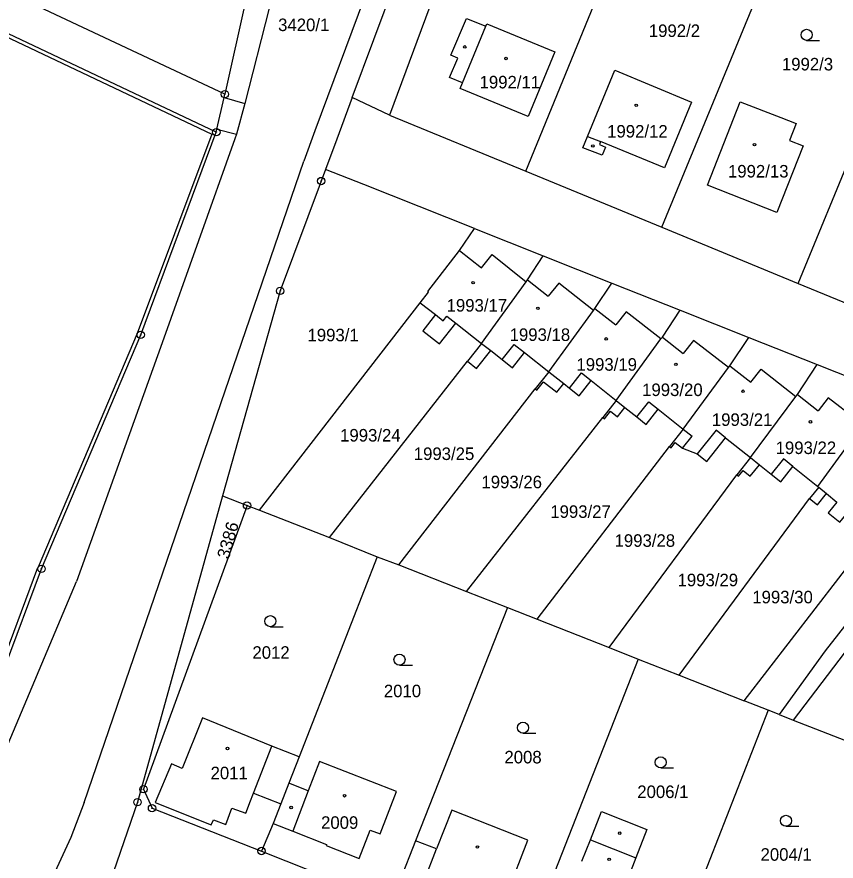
# Model space of a CAD drawing. Extents: x -733394 to -722299, y -1082822 to -1075049.
# Drawn here: x -729266.4 to -729155.2, y -1079059.9 to -1078945.4 of the extents above; entities that cross this region are included whole.
import ezdxf

# ---------------------------------------------------------------- set-up
doc = ezdxf.new("R2010")
doc.units = 0
for name, color, linetype in [('Hranice parcel', 7, 'Continuous'), ('Parcelní čísla', 7, 'Continuous'), ('Vnitřní kresba', 7, 'Continuous'), ('Značky bodu BP', 7, 'Continuous'), ('Značky budov', 7, 'Continuous'), ('Značky kultur', 7, 'Continuous')]:
    doc.layers.add(name, color=color, linetype=linetype)

msp = doc.modelspace()

# ---------------------------------------------------------------- linework, layer by layer
at = {"layer": 'Hranice parcel'}
for p, q in [((-729201.96, -1078921.2), (-729215.84, -1078958.71)), ((-729178.85, -1078973.91), (-729163.69, -1078937.08)), ((-729160.35, -1078981.52), (-729145.09, -1078944.45)), ((-729215.84, -1078958.71), (-729220.9, -1078956.31)), ((-729215.84, -1078958.71), (-729197.34, -1078966.31)), ((-729197.34, -1078966.31), (-729178.85, -1078973.91)), ((-729204.31, -1078974.07), (-729194.96, -1078977.78)), ((-729178.85, -1078973.91), (-729160.35, -1078981.52)), ((-729194.96, -1078977.78), (-729185.66, -1078981.47)), ((-729185.66, -1078981.47), (-729176.36, -1078985.16)), ((-729160.35, -1078981.52), (-729141.85, -1078989.12)), ((-729233.47, -1079012.29), (-729211.66, -1078984.17)), ((-729176.36, -1078985.16), (-729167.06, -1078988.85)), ((-729167.06, -1078988.85), (-729157.76, -1078992.54)), ((-729203.33, -1078989.66), (-729205.26, -1078992.08)), ((-729223.98, -1079016.02), (-729205.26, -1078992.08)), ((-729157.76, -1078992.54), (-729148.46, -1078996.23)), ((-729194.2, -1078993.5), (-729196.06, -1078995.82)), ((-729214.58, -1079019.72), (-729196.06, -1078995.82)), ((-729185.05, -1078997.41), (-729186.88, -1078999.71)), ((-729205.37, -1079023.34), (-729186.88, -1078999.71)), ((-729175.96, -1079001.29), (-729177.82, -1079003.64)), ((-729195.78, -1079027.1), (-729177.82, -1079003.64)), ((-729132.78, -1079003.61), (-729161, -1079040.78)), ((-729166.8, -1079005.17), (-729168.67, -1079007.51)), ((-729186.01, -1079030.94), (-729168.67, -1079007.51)), ((-729238.53, -1079010.34), (-729235.18, -1079011.66)), ((-729176.51, -1079034.67), (-729158.79, -1079010.69)), ((-729235.18, -1079011.66), (-729233.47, -1079012.29)), ((-729233.47, -1079012.29), (-729223.98, -1079016.02)), ((-729223.98, -1079016.02), (-729217.52, -1079018.62)), ((-729217.52, -1079018.62), (-729228.1, -1079045.79)), ((-729217.52, -1079018.62), (-729214.58, -1079019.72)), ((-729214.58, -1079019.72), (-729205.37, -1079023.34)), ((-729205.37, -1079023.34), (-729199.79, -1079025.52)), ((-729199.79, -1079025.52), (-729212.32, -1079057.15)), ((-729199.79, -1079025.52), (-729195.78, -1079027.1)), ((-729195.78, -1079027.1), (-729186.01, -1079030.94)), ((-729186.01, -1079030.94), (-729182.08, -1079032.51)), ((-729182.08, -1079032.51), (-729197.78, -1079072.5)), ((-729182.08, -1079032.51), (-729176.51, -1079034.67)), ((-729176.51, -1079034.67), (-729167.67, -1079038.15)), ((-729164.41, -1079039.43), (-729167.67, -1079038.15)), ((-729164.41, -1079039.43), (-729180.04, -1079079.46)), ((-729162.93, -1079040.02), (-729164.41, -1079039.43)), ((-729162.93, -1079040.02), (-729161, -1079040.78)), ((-729161, -1079040.78), (-729148.93, -1079045.54)), ((-729228.1, -1079045.79), (-729229.5, -1079049.34)), ((-729229.5, -1079049.34), (-729230.59, -1079052.17)), ((-729230.59, -1079052.17), (-729231.65, -1079054.83)), ((-729231.65, -1079054.83), (-729233.22, -1079058.55)), ((-729212.32, -1079057.15), (-729214.49, -1079062.74)), ((-729233.22, -1079058.55), (-729215.54, -1079065.58))]:
    msp.add_line(p, q, dxfattribs=at)
for points in [[(-729238.2, -1078955.85), (-729328.75, -1078913.3), (-729456.76, -1078847.12), (-729553.08, -1078802.03), (-729626.47, -1078764.98)], [(-729239.35, -1078960.99), (-729330.79, -1078917.7), (-729447.06, -1078856.73)], [(-729220.9, -1078956.31), (-729215.01, -1078940.49), (-729211.11, -1078930.12), (-729210.08, -1078927.39), (-729206.95, -1078919.08), (-729190.49, -1078874.53)], [(-729197.34, -1078966.31), (-729185.34, -1078936.99), (-729182.46, -1078929.96), (-729182.31, -1078929.59)], [(-729231.8, -1078933.28), (-729235.33, -1078943.01), (-729238.2, -1078955.85)], [(-729193.39, -1078950.1), (-729197, -1078958.88), (-729206.25, -1078955.08), (-729205.93, -1078954.29), (-729207.68, -1078953.57), (-729206.57, -1078950.95), (-729207.49, -1078950.56), (-729205.36, -1078945.56), (-729202.77, -1078946.62), (-729202.64, -1078946.3), (-729193.39, -1078950.1)], [(-729174.84, -1078956.91), (-729178.49, -1078965.82), (-729187.17, -1078962.27), (-729187.34, -1078962.68), (-729186.51, -1078963.02), (-729186.96, -1078964.13), (-729189.57, -1078963.12), (-729188.94, -1078961.6), (-729185.26, -1078952.59), (-729174.84, -1078956.91)], [(-729239.35, -1078960.99), (-729239.26, -1078960.57), (-729238.3, -1078956.3), (-729238.2, -1078955.85)], [(-729220.9, -1078956.31), (-729223, -1078961.93), (-729224.54, -1078966.06)], [(-729160.61, -1078959.84), (-729161.52, -1078962.14), (-729159.68, -1078962.86), (-729163.24, -1078971.9), (-729172.64, -1078968.21), (-729168.21, -1078956.9), (-729162.71, -1078959.02), (-729160.61, -1078959.84)], [(-729273.19, -1079047.21), (-729263.1, -1079020.25), (-729249.62, -1078988.51), (-729239.35, -1078960.99)], [(-729224.54, -1078966.06), (-729225.12, -1078967.63), (-729230.67, -1078982.54), (-729238.53, -1079010.34)], [(-729204.31, -1078974.07), (-729219.31, -1078968.09), (-729224.54, -1078966.06)], [(-729211.66, -1078984.17), (-729210.53, -1078982.69), (-729210.65, -1078982.6), (-729206.34, -1078977.06), (-729204.31, -1078974.07)], [(-729203.33, -1078989.66), (-729197.27, -1078981.29), (-729197.08, -1078981.06), (-729194.96, -1078977.78)], [(-729194.2, -1078993.5), (-729188.15, -1078985.19), (-729187.96, -1078984.95), (-729185.66, -1078981.47)], [(-729211.66, -1078984.17), (-729209.61, -1078985.75), (-729211.32, -1078987.94), (-729209.03, -1078989.72), (-729206.85, -1078986.93), (-729203.33, -1078989.66)], [(-729185.05, -1078997.41), (-729178.97, -1078989.05), (-729178.78, -1078988.82), (-729176.36, -1078985.16)], [(-729175.96, -1079001.29), (-729169.81, -1078992.94), (-729169.63, -1078992.7), (-729167.06, -1078988.85)], [(-729205.26, -1078992.08), (-729204, -1078993.06), (-729202.09, -1078990.64), (-729200.53, -1078991.87), (-729199.13, -1078992.98), (-729197.49, -1078990.91), (-729194.2, -1078993.5)], [(-729166.8, -1079005.17), (-729160.64, -1078996.86), (-729160.45, -1078996.62), (-729157.76, -1078992.54)], [(-729196.06, -1078995.82), (-729195.83, -1078996.01), (-729194.91, -1078994.86), (-729193.11, -1078996.29), (-729192.17, -1078995.12), (-729191.4, -1078995.74), (-729190.1, -1078996.77), (-729188.46, -1078994.7), (-729185.05, -1078997.41)], [(-729157.67, -1079009.07), (-729151.55, -1079000.73), (-729151.37, -1079000.49), (-729148.46, -1078996.23)], [(-729186.88, -1078999.71), (-729186.65, -1078999.9), (-729185.84, -1078998.88), (-729184.87, -1078999.65), (-729183.86, -1078998.37), (-729182.26, -1078999.64), (-729180.98, -1079000.66), (-729179.34, -1078998.6), (-729175.96, -1079001.29)], [(-729177.82, -1079003.64), (-729177.59, -1079003.83), (-729177.03, -1079003.13), (-729176.05, -1079003.9), (-729174.04, -1079004.66), (-729172.75, -1079005.68), (-729170.21, -1079002.47), (-729166.8, -1079005.17)], [(-729135.58, -1079002.46), (-729137.57, -1079006.4), (-729153.06, -1079026.79), (-729156.69, -1079031.4), (-729162.93, -1079040.02)], [(-729168.67, -1079007.51), (-729168.43, -1079007.69), (-729167.81, -1079006.92), (-729166.84, -1079007.69), (-729165.59, -1079006.13), (-729164, -1079007.41), (-729162.71, -1079008.44), (-729161.06, -1079006.37), (-729157.67, -1079009.07)], [(-729157.67, -1079009.07), (-729157.55, -1079009.17), (-729158.79, -1079010.69)], [(-729158.79, -1079010.69), (-729157.73, -1079011.56), (-729156.49, -1079010.04), (-729155.08, -1079011.19), (-729156.26, -1079012.64), (-729154.7, -1079013.92), (-729151.84, -1079010.42), (-729148.48, -1079013.16)], [(-729238.53, -1079010.34), (-729250.05, -1079051.93), (-729253.33, -1079061.39)], [(-729235.18, -1079011.66), (-729249.25, -1079050.17), (-729248.08, -1079052.74), (-729233.22, -1079058.55)], [(-729167.67, -1079038.15), (-729148.41, -1079013.22), (-729148.48, -1079013.16)], [(-729228.1, -1079045.79), (-729231.83, -1079044.34), (-729241.25, -1079040.5), (-729243.98, -1079047.37), (-729245.45, -1079046.74), (-729247.66, -1079051.97), (-729240.06, -1079055), (-729239.75, -1079054.3), (-729238.07, -1079054.97), (-729237.24, -1079052.72), (-729235.35, -1079053.43), (-729235.26, -1079053.19), (-729234.79, -1079051.98), (-729234.3, -1079050.72), (-729230.59, -1079052.17)], [(-729231.65, -1079054.83), (-729228.98, -1079055.86), (-729224.39, -1079057.65), (-729224.45, -1079057.8), (-729219.95, -1079059.56), (-729218.47, -1079055.74), (-729217.11, -1079056.21), (-729214.88, -1079050.47), (-729225.32, -1079046.41), (-729226.86, -1079050.39), (-729229.5, -1079049.34)], [(-729214.49, -1079062.74), (-729211.29, -1079063.98), (-729210.83, -1079062.79), (-729206.55, -1079064.48), (-729206.66, -1079064.77), (-729202.17, -1079066.54), (-729201.08, -1079063.73), (-729199.8, -1079064.22), (-729197.03, -1079057.08), (-729207.39, -1079053), (-729209.44, -1079058.27), (-729212.32, -1079057.15)], [(-729189.72, -1079059.95), (-729188.54, -1079057.05), (-729187.04, -1079053.18), (-729180.9, -1079055.61), (-729182.4, -1079059.47), (-729183.54, -1079062.41)]]:
    msp.add_lwpolyline(points, dxfattribs=at)
at = {"layer": 'Vnitřní kresba'}
for p, q in [((-729331, -1078918.15), (-729239.98, -1078961.25)), ((-729214.36, -1078929.52), (-729225.98, -1078960.83)), ((-729232.19, -1078944.15), (-729235.48, -1078957.13)), ((-729205.93, -1078954.29), (-729202.77, -1078946.62)), ((-729238.3, -1078956.3), (-729235.48, -1078957.13)), ((-729235.48, -1078957.13), (-729236.61, -1078961.26)), ((-729239.26, -1078960.57), (-729236.61, -1078961.26)), ((-729225.98, -1078960.83), (-729227.47, -1078964.92)), ((-729239.98, -1078961.25), (-729250.09, -1078988.34)), ((-729236.83, -1078961.91), (-729246.7, -1078989.58)), ((-729236.61, -1078961.26), (-729236.83, -1078961.91)), ((-729188.94, -1078961.6), (-729187.17, -1078962.27)), ((-729257.31, -1079051.98), (-729227.47, -1078964.92)), ((-729206.34, -1078977.06), (-729203.36, -1078979.43)), ((-729203.36, -1078979.43), (-729201.91, -1078977.6)), ((-729201.91, -1078977.6), (-729197.27, -1078981.29)), ((-729197.08, -1078981.06), (-729194.28, -1078983.27)), ((-729192.86, -1078981.47), (-729194.28, -1078983.27)), ((-729188.15, -1078985.19), (-729192.86, -1078981.47)), ((-729187.96, -1078984.95), (-729185.11, -1078987.16)), ((-729209.61, -1078985.75), (-729208.55, -1078986.58)), ((-729208.55, -1078986.58), (-729208.07, -1078985.97)), ((-729208.07, -1078985.97), (-729206.85, -1078986.93)), ((-729183.72, -1078985.37), (-729185.11, -1078987.16)), ((-729178.97, -1078989.05), (-729183.72, -1078985.37)), ((-729250.08, -1078988.31), (-729263.56, -1079020.05)), ((-729178.78, -1078988.82), (-729175.94, -1078991.03)), ((-729174.55, -1078989.25), (-729175.94, -1078991.03)), ((-729169.81, -1078992.94), (-729174.55, -1078989.25)), ((-729246.7, -1078989.58), (-729258.35, -1079021.98)), ((-729203.33, -1078989.66), (-729202.09, -1078990.64)), ((-729200.53, -1078991.87), (-729198.9, -1078989.8)), ((-729198.9, -1078989.8), (-729197.49, -1078990.91)), ((-729169.63, -1078992.7), (-729166.78, -1078994.93)), ((-729194.2, -1078993.5), (-729192.17, -1078995.12)), ((-729191.4, -1078995.74), (-729189.75, -1078993.67)), ((-729189.75, -1078993.67), (-729188.46, -1078994.7)), ((-729166.78, -1078994.93), (-729165.38, -1078993.14)), ((-729165.38, -1078993.14), (-729160.64, -1078996.86)), ((-729185.05, -1078997.41), (-729183.86, -1078998.37)), ((-729160.45, -1078996.62), (-729157.63, -1078998.82)), ((-729156.26, -1078997.06), (-729157.63, -1078998.82)), ((-729151.55, -1079000.73), (-729156.26, -1078997.06)), ((-729182.26, -1078999.64), (-729180.63, -1078997.58)), ((-729180.63, -1078997.58), (-729179.34, -1078998.6)), ((-729175.96, -1079001.29), (-729174.75, -1079002.25)), ((-729171.5, -1079001.45), (-729174.04, -1079004.66)), ((-729170.21, -1079002.47), (-729171.5, -1079001.45)), ((-729176.05, -1079003.9), (-729174.75, -1079002.25)), ((-729166.8, -1079005.17), (-729165.59, -1079006.13)), ((-729162.35, -1079005.34), (-729164, -1079007.41)), ((-729161.06, -1079006.37), (-729162.35, -1079005.34)), ((-729157.55, -1079009.17), (-729156.49, -1079010.04)), ((-729273.66, -1079047.03), (-729263.57, -1079020.07)), ((-729270.69, -1079051.22), (-729258.35, -1079021.98)), ((-729234.3, -1079050.72), (-729231.83, -1079044.34)), ((-729226.86, -1079050.39), (-729228.98, -1079055.86)), ((-729257.31, -1079051.98), (-729259.11, -1079056.73)), ((-729259.11, -1079056.73), (-729267.81, -1079075.44)), ((-729188.54, -1079057.05), (-729182.4, -1079059.47)), ((-729211.14, -1079062.66), (-729209.44, -1079058.27))]:
    msp.add_line(p, q, dxfattribs=at)
at = {"layer": 'Značky bodu BP'}
for centre, radius in [((-729238.2, -1078955.85), 0.5), ((-729238.2, -1078955.85), 0.0303), ((-729239.35, -1078960.99), 0.5), ((-729239.35, -1078960.99), 0.0303), ((-729225.12, -1078967.63), 0.5), ((-729225.12, -1078967.63), 0.0303), ((-729230.67, -1078982.54), 0.5), ((-729230.67, -1078982.54), 0.0303), ((-729249.62, -1078988.51), 0.5), ((-729249.62, -1078988.51), 0.0303), ((-729235.18, -1079011.66), 0.5), ((-729235.18, -1079011.66), 0.0303), ((-729263.1, -1079020.25), 0.5), ((-729263.1, -1079020.25), 0.0303), ((-729249.25, -1079050.17), 0.5), ((-729249.25, -1079050.17), 0.0303), ((-729250.05, -1079051.93), 0.5), ((-729250.05, -1079051.93), 0.0303), ((-729248.08, -1079052.74), 0.5), ((-729248.08, -1079052.74), 0.0303), ((-729233.22, -1079058.55), 0.5), ((-729233.22, -1079058.55), 0.0303)]:
    msp.add_circle(centre, radius, dxfattribs=at)
at = {"layer": 'Značky budov'}
for centre in [(-729205.62, -1078949.43), (-729200.01, -1078951.01), (-729182.33, -1078957.36), (-729188.22, -1078962.87), (-729166.28, -1078962.7), (-729204.49, -1078981.42), (-729195.68, -1078984.91), (-729186.41, -1078989.06), (-729176.94, -1078992.5), (-729167.83, -1078996.16), (-729158.68, -1079000.3), (-729237.84, -1079044.64), (-729221.93, -1079051.05), (-729229.2, -1079052.64), (-729184.58, -1079056.13), (-729203.9, -1079058.01), (-729186.01, -1079059.68)]:
    msp.add_circle(centre, 0.175, dxfattribs=at)
at = {"layer": 'Značky kultur'}
for p, q in [((-729159.19, -1078948.54), (-729157.44, -1078948.54)), ((-729232.01, -1079028.11), (-729230.26, -1079028.11)), ((-729214.48, -1079033.33), (-729212.73, -1079033.33)), ((-729197.71, -1079042.57), (-729195.96, -1079042.57)), ((-729179.01, -1079047.27), (-729177.26, -1079047.27)), ((-729162, -1079055.2), (-729160.25, -1079055.2))]:
    msp.add_line(p, q, dxfattribs=at)
for centre in [(-729159.19, -1078947.79), (-729232.01, -1079027.36), (-729214.48, -1079032.58), (-729197.71, -1079041.82), (-729179.01, -1079046.52), (-729162, -1079054.45)]:
    msp.add_circle(centre, 0.75, dxfattribs=at)

# ---------------------------------------------------------------- texts
at = {"layer": 'Parcelní čísla'}
for s, p in [('3420/1', (-729230.96, -1078947.28)), ('1992/2', (-729180.62, -1078948.08)), ('1992/3', (-729162.55, -1078952.62)), ('1992/11', (-729203.6, -1078955.06)), ('1992/12', (-729186.28, -1078961.73)), ('1992/13', (-729169.87, -1078967.15)), ('1993/17', (-729208.08, -1078985.35)), ('1993/1', (-729226.97, -1078989.38)), ('1993/18', (-729199.52, -1078989.33)), ('1993/19', (-729190.45, -1078993.37)), ('1993/20', (-729181.53, -1078996.81)), ('1993/21', (-729172.06, -1079000.86)), ('1993/24', (-729222.54, -1079002.98)), ('1993/22', (-729163.4, -1079004.68)), ('1993/25', (-729212.54, -1079005.49)), ('1993/26', (-729203.35, -1079009.32)), ('1993/27', (-729194, -1079013.34)), ('1993/28', (-729185.27, -1079017.27)), ('1993/29', (-729176.72, -1079022.62)), ('1993/30', (-729166.57, -1079024.94)), ('2012', (-729234.45, -1079032.46)), ('2010', (-729216.6, -1079037.68)), ('2008', (-729200.23, -1079046.66)), ('2011', (-729240.13, -1079048.81)), ('2006/1', (-729182.19, -1079051.36)), ('2009', (-729225.13, -1079055.54)), ('2004/1', (-729165.45, -1079059.87))]:
    msp.add_text(s, height=1.7, dxfattribs=at).set_placement(p)
msp.add_text('3386', height=1.7, rotation=74, dxfattribs=at).set_placement((-729237.66, -1079019.03))

doc.saveas('drawing.dxf')
